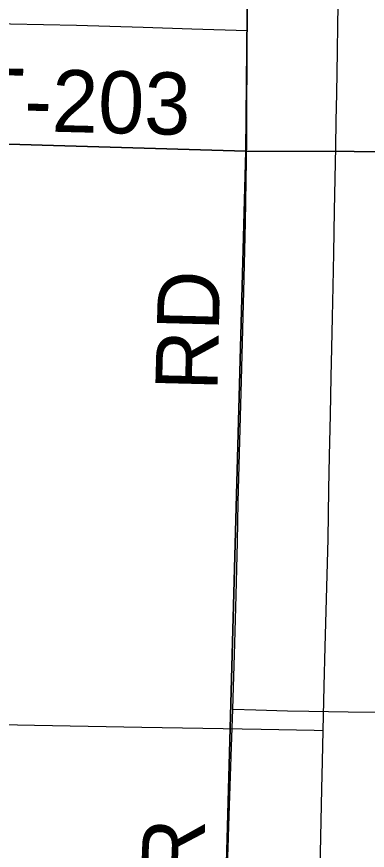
# Model space of a CAD drawing. Extents: x 2.4 to 73.1, y 4.5 to 25.6.
# Drawn here: x 47.5382 to 47.6987, y 23.7602 to 24.1413 of the extents above; entities that cross this region are included whole.
import ezdxf

# ---------------------------------------------------------------- set-up
doc = ezdxf.new("R2010")
doc.units = 0
for name, color, linetype in [('GM_X_County_Road', 7, 'Continuous'), ('GM_X_County_Road_Text', 7, 'Continuous'), ('GM_X_Section', 7, 'Continuous'), ('GM_X_Township_Road', 7, 'Continuous'), ('GM_X_Township_Road_Text', 7, 'Continuous')]:
    doc.layers.add(name, color=color, linetype=linetype)

msp = doc.modelspace()

# ---------------------------------------------------------------- linework, layer by layer
at = {"layer": 'GM_X_County_Road'}
for points in [[(47.64369, 24.13508), (47.64373, 24.1612), (47.64394, 24.19446), (47.64401, 24.21653), (47.64401, 24.2383), (47.64403, 24.25694), (47.64402, 24.26782), (47.64416, 24.29299), (47.64432, 24.32781), (47.64451, 24.35298), (47.64468, 24.37225), (47.6448, 24.39209), (47.64502, 24.41883), (47.64535, 24.45395), (47.64552, 24.47011), (47.64585, 24.50244), (47.64598, 24.52171), (47.64624, 24.53943), (47.64667, 24.57796)], [(47.63722, 23.82475), (47.63809, 23.85476), (47.63866, 23.87683), (47.63927, 23.90107), (47.63965, 23.9194), (47.64029, 23.94176), (47.64117, 23.97502), (47.64235, 24.02163), (47.64292, 24.04742), (47.64352, 24.08504), (47.64369, 24.13508)], [(47.63313, 23.70461), (47.63368, 23.72927), (47.63456, 23.751), (47.63496, 23.76124), (47.63556, 23.77615), (47.63662, 23.80754), (47.63722, 23.82475)]]:
    msp.add_lwpolyline(points, dxfattribs=at)
at = {"layer": 'GM_X_Section'}
for points in [[(47.1449, 24.58815), (47.64801, 24.57884), (47.64315, 24.07978), (47.14111, 24.09457)], [(47.64801, 24.57884), (48.14731, 24.56865), (48.13902, 24.07839), (47.64315, 24.07978)], [(47.64315, 24.07978), (47.62968, 23.58585), (47.12615, 23.59289), (47.14111, 24.09457)], [(47.64315, 24.07978), (48.13902, 24.07839), (48.12804, 23.57663), (47.62968, 23.58585)]]:
    msp.add_lwpolyline(points, close=True, dxfattribs=at)
at = {"layer": 'GM_X_Township_Road'}
for points in [[(47.67853, 23.81504), (47.67896, 23.83526), (47.6794, 23.85329), (47.68073, 23.90239), (47.68116, 23.92509), (47.68146, 23.94062), (47.68181, 23.95927), (47.68215, 23.97668), (47.68247, 23.98973), (47.68278, 24.00403), (47.68311, 24.01801), (47.68337, 24.03324), (47.68375, 24.05252), (47.68403, 24.06738), (47.68423, 24.08164), (47.68449, 24.09376), (47.68471, 24.10621), (47.68501, 24.12548), (47.68524, 24.1376), (47.6854, 24.146)], [(47.51916, 24.1383), (47.53549, 24.13809), (47.56566, 24.13752), (47.59612, 24.1365), (47.61838, 24.13582), (47.64369, 24.13508)], [(47.17138, 23.82458), (47.1719, 23.82457), (47.18215, 23.82428), (47.20173, 23.82388), (47.2213, 23.82323), (47.23933, 23.82306), (47.25829, 23.82274), (47.27694, 23.82246), (47.29807, 23.82201), (47.35992, 23.82089), (47.3882, 23.82039), (47.42674, 23.81956), (47.46124, 23.81905), (47.5464, 23.81746), (47.59551, 23.81655), (47.63281, 23.81593), (47.65021, 23.81556), (47.67445, 23.81512), (47.67853, 23.81504)], [(47.63722, 23.82475), (47.64768, 23.82437), (47.66217, 23.82402)], [(47.66217, 23.82402), (47.67188, 23.82379), (47.68997, 23.82356), (47.70608, 23.82329), (47.71995, 23.82332)], [(47.67253, 23.58703), (47.67256, 23.58821), (47.67309, 23.60934), (47.67352, 23.62426), (47.67412, 23.64415), (47.67449, 23.65626), (47.67517, 23.67988), (47.67557, 23.69542), (47.67604, 23.71064), (47.67664, 23.7352), (47.67721, 23.75882), (47.67788, 23.78834), (47.67823, 23.80077), (47.67853, 23.81504)]]:
    msp.add_lwpolyline(points, dxfattribs=at)

# ---------------------------------------------------------------- texts
at = {"layer": 'GM_X_County_Road_Text'}
for s, height, rotation, p in [('RD', 0.028409, 88.5184, (47.63006, 23.97005)), ('R', 0.02841, 87.8845, (47.62355, 23.74669))]:
    msp.add_text(s, height=height, rotation=rotation, dxfattribs=at).set_placement(p)
at = {"layer": 'GM_X_Township_Road_Text'}
msp.add_text('T-203', height=0.028409, rotation=358.5952, dxfattribs=at).set_placement((47.51825, 24.08964))

doc.saveas('drawing.dxf')
